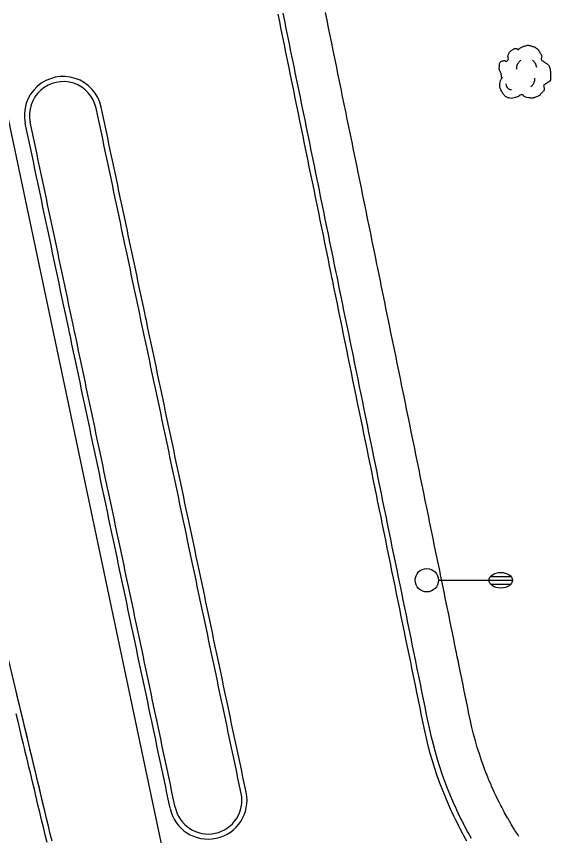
# Model space of a CAD drawing. Extents: x 2145380 to 2157287, y 139568 to 149130.
# Drawn here: x 2151940 to 2152008.7, y 143103.2 to 143208.6 of the extents above; entities that cross this region are included whole.
import ezdxf

# ---------------------------------------------------------------- set-up
doc = ezdxf.new("R2010")
doc.units = 0
for name, color, linetype in [('PR_PREVIOUSLY CONSTRUCTED', 7, 'Continuous'), ('TOPO_Light Pole', 7, 'Continuous'), ('TOPO_Tree', 7, 'Continuous')]:
    doc.layers.add(name, color=color, linetype=linetype)

# ---------------------------------------------------------------- blocks, each defined once
blk = doc.blocks.new('LP')
at = {"layer": 'TOPO_Light Pole'}
blk.add_line((3.81, 0), (20.32, 0), dxfattribs=at)
for points in [[(20.32, 0), (27.94, 0)], [(20.32, 0), (23.5, 0)], [(20.83, 1.27), (27.43, 1.27)], [(20.83, 1.27), (23.5, 1.27)], [(23.71, 1.27), (27.43, 1.27)], [(23.71, 0), (27.94, 0)], [(20.83, -1.27), (27.43, -1.27)], [(20.83, -1.27), (23.5, -1.27)], [(23.71, -1.27), (27.43, -1.27)]]:
    blk.add_lwpolyline(points, dxfattribs=at)
blk.add_circle((0, 0), 3.81, dxfattribs=at)
blk.add_ellipse((24.13, 0), major_axis=(3.81, 0), ratio=0.666667, dxfattribs=at)
blk = doc.blocks.new('TREE')
at = {"layer": 'TOPO_Tree'}
for points in [[(-14.07, -0.4), (-14.17, 0.5), (-14.37, 1.38), (-14.6, 2.25), (-14.84, 3.17), (-15.47, 3.96), (-15.66, 4.9), (-15.8, 5.59), (-15.71, 6.31), (-15.66, 7.01), (-15.6, 7.91), (-15.72, 8.8), (-15.13, 9.66), (-14.62, 10.42), (-13.76, 10.49), (-13.02, 10.72), (-12.18, 10.98), (-11.06, 10), (-10.37, 10.72), (-9.4, 11.74), (-10.29, 13.28), (-9.84, 14.42), (-9.56, 15.15), (-9.32, 15.89), (-8.78, 16.54), (-8.18, 17.26), (-7.5, 17.68), (-6.67, 18.13), (-6.14, 18.41), (-5.61, 18.61), (-5.08, 18.66), (-4.55, 18.71), (-4.02, 18.54), (-3.49, 18.13)], [(-3.49, 17.6), (-3.07, 18.27), (-2.58, 18.8), (-1.9, 19.19), (-1.05, 19.68), (-0.19, 19.96), (0.74, 20.24), (1.62, 20.51), (2.51, 20.82), (3.39, 20.77), (4.1, 20.73), (4.8, 20.47), (5.51, 20.24), (6.43, 19.95), (7.32, 19.73), (8.15, 19.19), (9.36, 18.4), (10.02, 17.21), (10.8, 16.01), (11.24, 15.33), (11.58, 14.62), (11.86, 13.89), (12.17, 13.08), (11.37, 12.02), (11.86, 11.25), (12, 11.03), (12.18, 10.86), (12.39, 10.72), (12.91, 10.35), (13.45, 10.02), (13.97, 9.66), (14.7, 9.16), (15.41, 8.68), (16.09, 8.07), (16.7, 7.53), (16.93, 6.73), (17.15, 5.95), (17.59, 4.38), (17.71, 2.77), (17.68, 1.19), (17.65, -0.25), (17.83, -2.22), (16.62, -3.04), (15.47, -3.83), (14.31, -4.58), (13.16, -5.35)], [(-4.21, 5.09), (-4.46, 6.09), (-4.3, 7.21), (-3.84, 8.21), (-3.33, 9.34), (-2.71, 10.27), (-1.64, 10.97)], [(5.89, 11.15), (6.5, 10.68), (6.96, 10.17), (7.36, 9.5), (7.93, 8.56), (8.31, 7.6), (8.46, 6.56)], [(13.16, -5.34), (13.25, -5.81), (13.36, -6.28), (13.45, -6.75), (13.76, -8.52), (12.24, -10.03), (10.8, -11.51), (9.98, -12.34), (9.13, -12.77), (8.15, -13.1), (5.97, -13.83), (3.32, -13.56), (1.27, -13.1), (0.49, -12.92), (-0.06, -11.44), (-0.84, -11.51), (-2.04, -11.61), (-3.28, -12.78), (-4.55, -13.1), (-6.06, -13.47), (-7.77, -14.03), (-9.31, -13.62), (-11.36, -13.09), (-12.84, -11.41), (-14.07, -9.39), (-15.32, -7.35), (-15.61, -5.13), (-15.13, -3.04), (-14.87, -1.89), (-13.91, -0.75), (-13.54, 0.13)], [(-11.38, -4.46), (-11.47, -5.41), (-11.03, -6.32), (-10.09, -7.22), (-9.3, -7.97), (-8.49, -8.26), (-7.7, -8.14)], [(4.79, -6.29), (5.71, -5.66), (6.3, -4.92), (6.81, -3.91), (7.36, -2.81), (7.63, -1.7), (7.54, -0.6)]]:
    blk.add_open_spline(points, degree=3, dxfattribs=at)

msp = doc.modelspace()

# ---------------------------------------------------------------- linework, layer by layer
at = {"layer": 'PR_PREVIOUSLY CONSTRUCTED'}
for p, q in [((2151962.91, 143082.33), (2151934.36, 143217.35)), ((2151943.74, 143106.21), (2151922.96, 143192.94))]:
    msp.add_line(p, q, dxfattribs=at)
for points in [[(2151994.58, 143136.54), (2151994.38, 143137.52), (2151994.18, 143138.5), (2151993.98, 143139.48), (2151993.78, 143140.46), (2151993.58, 143141.44), (2151993.38, 143142.42), (2151993.18, 143143.4), (2151992.98, 143144.38), (2151992.78, 143145.36), (2151992.57, 143146.34), (2151992.37, 143147.32), (2151992.17, 143148.3), (2151991.97, 143149.28), (2151991.77, 143150.26), (2151991.57, 143151.24), (2151991.37, 143152.22), (2151991.17, 143153.2), (2151990.97, 143154.18), (2151990.77, 143155.16), (2151990.57, 143156.14), (2151990.37, 143157.12), (2151990.17, 143158.1), (2151989.97, 143159.08), (2151989.77, 143160.06), (2151989.57, 143161.04), (2151989.37, 143162.02), (2151989.17, 143163), (2151988.97, 143163.98), (2151988.77, 143164.96), (2151988.57, 143165.94), (2151988.37, 143166.92), (2151988.17, 143167.9), (2151987.97, 143168.88), (2151987.77, 143169.86), (2151987.57, 143170.84), (2151987.37, 143171.82), (2151987.17, 143172.8), (2151986.97, 143173.78), (2151986.77, 143174.76), (2151986.57, 143175.74), (2151986.47, 143176.2), (2151986.36, 143176.71), (2151986.16, 143177.69), (2151985.96, 143178.67), (2151985.76, 143179.65), (2151985.56, 143180.63), (2151985.36, 143181.61), (2151985.16, 143182.59), (2151984.96, 143183.57), (2151984.76, 143184.55), (2151984.56, 143185.53), (2151984.36, 143186.51), (2151984.16, 143187.49), (2151983.96, 143188.47), (2151983.76, 143189.45), (2151983.56, 143190.43), (2151983.36, 143191.41), (2151983.16, 143192.39), (2151982.96, 143193.37), (2151982.76, 143194.35), (2151982.56, 143195.33), (2151982.36, 143196.31), (2151982.16, 143197.29), (2151981.96, 143198.27), (2151981.76, 143199.25), (2151981.56, 143200.23), (2151981.36, 143201.21), (2151981.16, 143202.19), (2151980.96, 143203.17), (2151980.76, 143204.15), (2151980.56, 143205.13), (2151980.35, 143206.11), (2151980.15, 143207.09), (2151979.95, 143208.07), (2151979.95, 143208.08), (2151979.75, 143209.05)], [(2151988.69, 143135.34), (2151988.49, 143136.32), (2151988.29, 143137.3), (2151988.09, 143138.28), (2151987.89, 143139.26), (2151987.69, 143140.24), (2151987.49, 143141.22), (2151987.29, 143142.2), (2151987.09, 143143.18), (2151986.89, 143144.16), (2151986.69, 143145.14), (2151986.49, 143146.12), (2151986.29, 143147.1), (2151986.09, 143148.08), (2151985.89, 143149.06), (2151985.69, 143150.04), (2151985.49, 143151.02), (2151985.29, 143152), (2151985.09, 143152.98), (2151984.89, 143153.96), (2151984.69, 143154.94), (2151984.49, 143155.92), (2151984.29, 143156.9), (2151984.08, 143157.88), (2151983.88, 143158.86), (2151983.68, 143159.84), (2151983.48, 143160.82), (2151983.28, 143161.79), (2151983.08, 143162.77), (2151982.88, 143163.75), (2151982.68, 143164.73), (2151982.48, 143165.71), (2151982.28, 143166.69), (2151982.08, 143167.67), (2151981.88, 143168.65), (2151981.68, 143169.63), (2151981.48, 143170.61), (2151981.28, 143171.59), (2151981.08, 143172.57), (2151980.88, 143173.55), (2151980.68, 143174.53), (2151980.58, 143174.99), (2151980.48, 143175.51), (2151980.28, 143176.49), (2151980.08, 143177.47), (2151979.88, 143178.45), (2151979.68, 143179.43), (2151979.48, 143180.41), (2151979.28, 143181.39), (2151979.08, 143182.37), (2151978.88, 143183.35), (2151978.68, 143184.33), (2151978.48, 143185.31), (2151978.28, 143186.29), (2151978.07, 143187.27), (2151977.87, 143188.25), (2151977.67, 143189.23), (2151977.47, 143190.21), (2151977.27, 143191.19), (2151977.07, 143192.17), (2151976.87, 143193.15), (2151976.67, 143194.13), (2151976.47, 143195.11), (2151976.27, 143196.09), (2151976.07, 143197.07), (2151975.87, 143198.05), (2151975.67, 143199.03), (2151975.47, 143200.01), (2151975.27, 143200.98), (2151975.07, 143201.96), (2151974.87, 143202.94), (2151974.67, 143203.92), (2151974.47, 143204.9), (2151974.27, 143205.88), (2151974.07, 143206.86), (2151974.07, 143206.87), (2151973.87, 143207.84), (2151973.67, 143208.82)], [(2151989.35, 143135.48), (2151989.15, 143136.45), (2151988.95, 143137.43), (2151988.75, 143138.41), (2151988.55, 143139.39), (2151988.34, 143140.37), (2151988.14, 143141.35), (2151987.94, 143142.33), (2151987.74, 143143.31), (2151987.54, 143144.29), (2151987.34, 143145.27), (2151987.14, 143146.25), (2151986.94, 143147.23), (2151986.74, 143148.21), (2151986.54, 143149.19), (2151986.34, 143150.17), (2151986.14, 143151.15), (2151985.94, 143152.13), (2151985.74, 143153.11), (2151985.54, 143154.09), (2151985.34, 143155.07), (2151985.14, 143156.05), (2151984.94, 143157.03), (2151984.74, 143158.01), (2151984.54, 143158.99), (2151984.34, 143159.97), (2151984.14, 143160.95), (2151983.94, 143161.93), (2151983.74, 143162.91), (2151983.54, 143163.89), (2151983.34, 143164.87), (2151983.14, 143165.85), (2151982.94, 143166.83), (2151982.74, 143167.81), (2151982.54, 143168.79), (2151982.33, 143169.77), (2151982.13, 143170.75), (2151981.93, 143171.73), (2151981.73, 143172.71), (2151981.53, 143173.69), (2151981.33, 143174.67), (2151981.24, 143175.13), (2151981.13, 143175.65), (2151980.93, 143176.62), (2151980.73, 143177.6), (2151980.53, 143178.58), (2151980.33, 143179.56), (2151980.13, 143180.54), (2151979.93, 143181.52), (2151979.73, 143182.5), (2151979.53, 143183.48), (2151979.33, 143184.46), (2151979.13, 143185.44), (2151978.93, 143186.42), (2151978.73, 143187.4), (2151978.53, 143188.38), (2151978.33, 143189.36), (2151978.13, 143190.34), (2151977.93, 143191.32), (2151977.73, 143192.3), (2151977.53, 143193.28), (2151977.33, 143194.26), (2151977.13, 143195.24), (2151976.93, 143196.22), (2151976.73, 143197.2), (2151976.53, 143198.18), (2151976.33, 143199.16), (2151976.12, 143200.14), (2151975.92, 143201.12), (2151975.72, 143202.1), (2151975.52, 143203.08), (2151975.32, 143204.06), (2151975.12, 143205.04), (2151974.92, 143206.02), (2151974.72, 143207), (2151974.72, 143207.01), (2151974.52, 143207.98), (2151974.32, 143208.96)], [(2151968.92, 143108.67), (2151968.71, 143109.65), (2151968.51, 143110.63), (2151968.3, 143111.61), (2151968.09, 143112.59), (2151967.89, 143113.57), (2151967.68, 143114.54), (2151967.47, 143115.52), (2151967.27, 143116.5), (2151967.06, 143117.48), (2151966.85, 143118.46), (2151966.64, 143119.44), (2151966.55, 143119.9), (2151966.44, 143120.41), (2151966.23, 143121.39), (2151966.02, 143122.37), (2151965.82, 143123.35), (2151965.61, 143124.33), (2151965.4, 143125.31), (2151965.2, 143126.28), (2151964.99, 143127.26), (2151964.78, 143128.24), (2151964.58, 143129.22), (2151964.37, 143130.2), (2151964.16, 143131.18), (2151963.96, 143132.15), (2151963.75, 143133.13), (2151963.54, 143134.11), (2151963.33, 143135.09), (2151963.13, 143136.07), (2151962.92, 143137.05), (2151962.71, 143138.03), (2151962.51, 143139), (2151962.3, 143139.98), (2151962.09, 143140.96), (2151961.89, 143141.94), (2151961.68, 143142.92), (2151961.47, 143143.9), (2151961.27, 143144.87), (2151961.06, 143145.85), (2151960.85, 143146.83), (2151960.64, 143147.81), (2151960.44, 143148.79), (2151960.23, 143149.77), (2151960.02, 143150.74), (2151959.82, 143151.72), (2151959.61, 143152.7), (2151959.4, 143153.68), (2151959.2, 143154.66), (2151958.99, 143155.64), (2151958.78, 143156.61), (2151958.58, 143157.59), (2151958.37, 143158.57), (2151958.16, 143159.55), (2151957.96, 143160.53), (2151957.75, 143161.51), (2151957.54, 143162.48), (2151957.33, 143163.46), (2151957.13, 143164.44), (2151956.92, 143165.42), (2151956.71, 143166.4), (2151956.51, 143167.38), (2151956.3, 143168.35), (2151956.09, 143169.33), (2151956, 143169.79), (2151955.89, 143170.31), (2151955.68, 143171.29), (2151955.47, 143172.27), (2151955.27, 143173.25), (2151955.06, 143174.22), (2151954.85, 143175.2), (2151954.65, 143176.18), (2151954.44, 143177.16), (2151954.23, 143178.14), (2151954.02, 143179.12), (2151953.82, 143180.09), (2151953.61, 143181.07), (2151953.4, 143182.05), (2151953.2, 143183.03), (2151952.99, 143184.01), (2151952.78, 143184.99), (2151952.58, 143185.97), (2151952.37, 143186.94), (2151952.16, 143187.92), (2151951.96, 143188.9), (2151951.75, 143189.88), (2151951.54, 143190.86), (2151951.34, 143191.84), (2151951.13, 143192.81), (2151950.92, 143193.79), (2151950.71, 143194.77), (2151950.51, 143195.75), (2151950.3, 143196.74)], [(2151969.57, 143108.81), (2151969.15, 143110.77), (2151968.95, 143111.75), (2151968.74, 143112.72), (2151968.53, 143113.7), (2151968.32, 143114.68), (2151968.12, 143115.66), (2151967.91, 143116.64), (2151967.7, 143117.62), (2151967.5, 143118.59), (2151967.29, 143119.57), (2151967.19, 143120.03), (2151967.08, 143120.55), (2151966.88, 143121.53), (2151966.67, 143122.51), (2151966.46, 143123.49), (2151966.26, 143124.46), (2151966.05, 143125.44), (2151965.84, 143126.42), (2151965.64, 143127.4), (2151965.43, 143128.38), (2151965.22, 143129.36), (2151965.01, 143130.33), (2151964.81, 143131.31), (2151964.6, 143132.29), (2151964.39, 143133.27), (2151964.19, 143134.25), (2151963.98, 143135.23), (2151963.77, 143136.2), (2151963.57, 143137.18), (2151963.36, 143138.16), (2151963.15, 143139.14), (2151962.95, 143140.12), (2151962.74, 143141.1), (2151962.53, 143142.08), (2151962.33, 143143.05), (2151962.12, 143144.03), (2151961.91, 143145.01), (2151961.7, 143145.99), (2151961.5, 143146.97), (2151961.29, 143147.95), (2151961.08, 143148.92), (2151960.88, 143149.9), (2151960.67, 143150.88), (2151960.46, 143151.86), (2151960.26, 143152.84), (2151960.05, 143153.82), (2151959.84, 143154.79), (2151959.64, 143155.77), (2151959.43, 143156.75), (2151959.22, 143157.73), (2151959.02, 143158.71), (2151958.81, 143159.69), (2151958.6, 143160.66), (2151958.39, 143161.64), (2151958.19, 143162.62), (2151957.98, 143163.6), (2151957.77, 143164.58), (2151957.57, 143165.56), (2151957.36, 143166.53), (2151957.15, 143167.51), (2151956.95, 143168.49), (2151956.74, 143169.47), (2151956.64, 143169.93), (2151956.53, 143170.45), (2151956.33, 143171.43), (2151956.12, 143172.4), (2151955.91, 143173.38), (2151955.7, 143174.36), (2151955.5, 143175.34), (2151955.29, 143176.32), (2151955.08, 143177.3), (2151954.88, 143178.27), (2151954.67, 143179.25), (2151954.46, 143180.23), (2151954.26, 143181.21), (2151954.05, 143182.19), (2151953.84, 143183.17), (2151953.64, 143184.14), (2151953.43, 143185.12), (2151953.22, 143186.1), (2151953.02, 143187.08), (2151952.81, 143188.06), (2151952.6, 143189.04), (2151952.39, 143190.02), (2151952.19, 143190.99), (2151951.98, 143191.97), (2151951.77, 143192.95), (2151951.57, 143193.93), (2151951.36, 143194.91), (2151951.15, 143195.89), (2151950.94, 143196.87)], [(2151959.8, 143106.75), (2151959.39, 143108.7), (2151959.18, 143109.68), (2151958.97, 143110.66), (2151958.77, 143111.64), (2151958.56, 143112.62), (2151958.35, 143113.59), (2151958.15, 143114.57), (2151957.94, 143115.55), (2151957.73, 143116.53), (2151957.53, 143117.51), (2151957.43, 143117.97), (2151957.32, 143118.49), (2151957.11, 143119.46), (2151956.91, 143120.44), (2151956.7, 143121.42), (2151956.49, 143122.4), (2151956.28, 143123.38), (2151956.08, 143124.36), (2151955.87, 143125.33), (2151955.66, 143126.31), (2151955.46, 143127.29), (2151955.25, 143128.27), (2151955.04, 143129.25), (2151954.84, 143130.23), (2151954.63, 143131.21), (2151954.42, 143132.18), (2151954.22, 143133.16), (2151954.01, 143134.14), (2151953.8, 143135.12), (2151953.6, 143136.1), (2151953.39, 143137.08), (2151953.18, 143138.05), (2151952.97, 143139.03), (2151952.77, 143140.01), (2151952.56, 143140.99), (2151952.35, 143141.97), (2151952.15, 143142.95), (2151951.94, 143143.92), (2151951.73, 143144.9), (2151951.53, 143145.88), (2151951.32, 143146.86), (2151951.11, 143147.84), (2151950.91, 143148.82), (2151950.7, 143149.79), (2151950.49, 143150.77), (2151950.29, 143151.75), (2151950.08, 143152.73), (2151949.87, 143153.71), (2151949.66, 143154.69), (2151949.46, 143155.66), (2151949.25, 143156.64), (2151949.04, 143157.62), (2151948.84, 143158.6), (2151948.63, 143159.58), (2151948.42, 143160.56), (2151948.22, 143161.53), (2151948.01, 143162.51), (2151947.8, 143163.49), (2151947.6, 143164.47), (2151947.39, 143165.45), (2151947.18, 143166.43), (2151946.98, 143167.4), (2151946.88, 143167.86), (2151946.77, 143168.38), (2151946.56, 143169.36), (2151946.35, 143170.34), (2151946.15, 143171.32), (2151945.94, 143172.3), (2151945.73, 143173.27), (2151945.53, 143174.25), (2151945.32, 143175.23), (2151945.11, 143176.21), (2151944.91, 143177.19), (2151944.7, 143178.17), (2151944.49, 143179.15), (2151944.29, 143180.12), (2151944.08, 143181.1), (2151943.87, 143182.08), (2151943.67, 143183.06), (2151943.46, 143184.04), (2151943.25, 143185.02), (2151943.04, 143185.99), (2151942.84, 143186.97), (2151942.63, 143187.95), (2151942.42, 143188.93), (2151942.22, 143189.91), (2151942.01, 143190.89), (2151941.8, 143191.86), (2151941.6, 143192.84), (2151941.39, 143193.82), (2151941.18, 143194.81)], [(2151960.45, 143106.88), (2151960.24, 143107.86), (2151960.03, 143108.84), (2151959.83, 143109.82), (2151959.62, 143110.8), (2151959.41, 143111.77), (2151959.21, 143112.75), (2151959, 143113.73), (2151958.79, 143114.71), (2151958.59, 143115.69), (2151958.38, 143116.67), (2151958.17, 143117.64), (2151958.07, 143118.1), (2151957.97, 143118.62), (2151957.76, 143119.6), (2151957.55, 143120.58), (2151957.34, 143121.56), (2151957.14, 143122.54), (2151956.93, 143123.51), (2151956.72, 143124.49), (2151956.52, 143125.47), (2151956.31, 143126.45), (2151956.1, 143127.43), (2151955.9, 143128.41), (2151955.69, 143129.38), (2151955.48, 143130.36), (2151955.28, 143131.34), (2151955.07, 143132.32), (2151954.86, 143133.3), (2151954.65, 143134.28), (2151954.45, 143135.26), (2151954.24, 143136.23), (2151954.03, 143137.21), (2151953.83, 143138.19), (2151953.62, 143139.17), (2151953.41, 143140.15), (2151953.21, 143141.13), (2151953, 143142.1), (2151952.79, 143143.08), (2151952.59, 143144.06), (2151952.38, 143145.04), (2151952.17, 143146.02), (2151951.97, 143147), (2151951.76, 143147.97), (2151951.55, 143148.95), (2151951.34, 143149.93), (2151951.14, 143150.91), (2151950.93, 143151.89), (2151950.72, 143152.87), (2151950.52, 143153.84), (2151950.31, 143154.82), (2151950.1, 143155.8), (2151949.9, 143156.78), (2151949.69, 143157.76), (2151949.48, 143158.74), (2151949.28, 143159.71), (2151949.07, 143160.69), (2151948.86, 143161.67), (2151948.66, 143162.65), (2151948.45, 143163.63), (2151948.24, 143164.61), (2151948.03, 143165.58), (2151947.83, 143166.56), (2151947.62, 143167.54), (2151947.52, 143168), (2151947.41, 143168.52), (2151947.21, 143169.5), (2151947, 143170.48), (2151946.79, 143171.45), (2151946.59, 143172.43), (2151946.38, 143173.41), (2151946.17, 143174.39), (2151945.97, 143175.37), (2151945.76, 143176.35), (2151945.55, 143177.32), (2151945.35, 143178.3), (2151945.14, 143179.28), (2151944.93, 143180.26), (2151944.72, 143181.24), (2151944.52, 143182.22), (2151944.31, 143183.2), (2151944.1, 143184.17), (2151943.9, 143185.15), (2151943.69, 143186.13), (2151943.48, 143187.11), (2151943.28, 143188.09), (2151943.07, 143189.07), (2151942.86, 143190.04), (2151942.66, 143191.02), (2151942.45, 143192), (2151942.24, 143192.98), (2151942.04, 143193.96), (2151941.83, 143194.95)], [(2152004.61, 143103.13), (2152004.45, 143103.38), (2152004.1, 143103.92), (2152004.01, 143104.07), (2152003.61, 143104.72), (2152003.58, 143104.78), (2152003.17, 143105.48), (2152003.15, 143105.52), (2152002.77, 143106.19), (2152002.7, 143106.32), (2152002.39, 143106.9), (2152002.27, 143107.13), (2152002.03, 143107.61), (2152001.86, 143107.94), (2152001.68, 143108.33), (2152001.47, 143108.76), (2152001.34, 143109.05), (2152001.1, 143109.58), (2152001.02, 143109.78), (2152000.75, 143110.41), (2152000.71, 143110.5), (2152000.42, 143111.23), (2152000.41, 143111.24), (2152000.1, 143112.07), (2151999.8, 143112.9), (2151999.52, 143113.74), (2151999.26, 143114.59), (2151999.01, 143115.43), (2151998.78, 143116.28), (2151998.57, 143117.14), (2151998.37, 143118), (2151998.18, 143118.91), (2151997.98, 143119.89), (2151997.78, 143120.87), (2151997.58, 143121.85), (2151997.38, 143122.83), (2151997.18, 143123.81), (2151996.98, 143124.79), (2151996.78, 143125.77), (2151996.69, 143126.23), (2151996.58, 143126.75), (2151996.38, 143127.73), (2151996.18, 143128.71), (2151995.98, 143129.69), (2151995.78, 143130.67), (2151995.58, 143131.65), (2151995.38, 143132.63), (2151995.18, 143133.61), (2151994.98, 143134.59), (2151994.78, 143135.57), (2151994.58, 143136.54)], [(2151997.93, 143102.54), (2151997.5, 143103.31), (2151997.42, 143103.46), (2151997.07, 143104.12), (2151996.93, 143104.38), (2151996.65, 143104.93), (2151996.47, 143105.3), (2151996.25, 143105.74), (2151996.03, 143106.23), (2151995.87, 143106.56), (2151995.6, 143107.16), (2151995.51, 143107.39), (2151995.2, 143108.1), (2151995.16, 143108.21), (2151994.82, 143109.04), (2151994.82, 143109.05), (2151994.46, 143109.99), (2151994.12, 143110.94), (2151993.8, 143111.89), (2151993.5, 143112.85), (2151993.22, 143113.81), (2151992.96, 143114.78), (2151992.72, 143115.75), (2151992.5, 143116.73), (2151992.3, 143117.71), (2151992.1, 143118.69), (2151991.9, 143119.67), (2151991.7, 143120.65), (2151991.5, 143121.62), (2151991.3, 143122.6), (2151991.1, 143123.58), (2151990.9, 143124.56), (2151990.8, 143125.02), (2151990.7, 143125.54), (2151990.5, 143126.52), (2151990.29, 143127.5), (2151990.09, 143128.48), (2151989.89, 143129.46), (2151989.69, 143130.44), (2151989.49, 143131.42), (2151989.29, 143132.4), (2151989.09, 143133.38), (2151988.89, 143134.36), (2151988.69, 143135.34)], [(2151998.51, 143102.87), (2151998.09, 143103.63), (2151998.01, 143103.78), (2151997.66, 143104.43), (2151997.53, 143104.68), (2151997.25, 143105.23), (2151997.07, 143105.59), (2151996.86, 143106.03), (2151996.63, 143106.51), (2151996.48, 143106.84), (2151996.21, 143107.43), (2151996.12, 143107.65), (2151995.82, 143108.36), (2151995.77, 143108.47), (2151995.44, 143109.28), (2151995.44, 143109.29), (2151995.09, 143110.22), (2151994.75, 143111.16), (2151994.44, 143112.1), (2151994.14, 143113.04), (2151993.87, 143113.99), (2151993.61, 143114.95), (2151993.37, 143115.91), (2151993.15, 143116.87), (2151992.95, 143117.84), (2151992.75, 143118.82), (2151992.55, 143119.8), (2151992.35, 143120.78), (2151992.15, 143121.76), (2151991.95, 143122.74), (2151991.75, 143123.72), (2151991.55, 143124.7), (2151991.46, 143125.16), (2151991.35, 143125.68), (2151991.15, 143126.66), (2151990.95, 143127.64), (2151990.75, 143128.62), (2151990.55, 143129.6), (2151990.35, 143130.58), (2151990.15, 143131.56), (2151989.95, 143132.54), (2151989.75, 143133.52), (2151989.55, 143134.5), (2151989.35, 143135.48)], [(2151944.63, 143102.52), (2151944.4, 143103.49), (2151944.16, 143104.46), (2151943.93, 143105.43), (2151943.7, 143106.41), (2151943.46, 143107.38), (2151943.23, 143108.35), (2151943, 143109.33), (2151942.76, 143110.3), (2151942.53, 143111.27), (2151942.3, 143112.24), (2151942.07, 143113.22), (2151941.83, 143114.19), (2151941.72, 143114.65), (2151941.6, 143115.16), (2151941.37, 143116.14), (2151941.13, 143117.11), (2151940.9, 143118.08), (2151940.67, 143119.05), (2151940.43, 143120.03), (2151940.2, 143121), (2151939.97, 143121.97)], [(2151943.98, 143102.36), (2151943.75, 143103.33), (2151943.51, 143104.31), (2151943.28, 143105.28), (2151943.05, 143106.25), (2151942.81, 143107.22), (2151942.58, 143108.2), (2151942.35, 143109.17), (2151942.12, 143110.14), (2151941.88, 143111.12), (2151941.65, 143112.09), (2151941.42, 143113.06), (2151941.18, 143114.03), (2151941.07, 143114.49), (2151940.95, 143115.01), (2151940.72, 143115.98), (2151940.48, 143116.95), (2151940.25, 143117.93), (2151940.02, 143118.9)]]:
    msp.add_lwpolyline(points, dxfattribs=at)
for centre, radius, start, end in [((2151946.06, 143195.84), 4.99, 11.9396, 191.9396), ((2151946.06, 143195.84), 4.33, 11.9396, 191.9396), ((2151964.68, 143107.78), 4.99, 191.9396, 11.9396), ((2151964.68, 143107.78), 4.33, 191.9396, 11.9396)]:
    msp.add_arc(centre, radius, start, end, dxfattribs=at)

# ---------------------------------------------------------------- block references
at = {"layer": 'TOPO_Light Pole', "xscale": 0.39370000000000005, "yscale": 0.3937000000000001}
msp.add_blockref('LP', (2151992.77, 143136.07), dxfattribs=at)
at = {"layer": 'TOPO_Tree', "xscale": 0.19685000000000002, "yscale": 0.19685000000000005}
msp.add_blockref('TREE', (2152005.18, 143200.75), dxfattribs=at)

doc.saveas('drawing.dxf')
